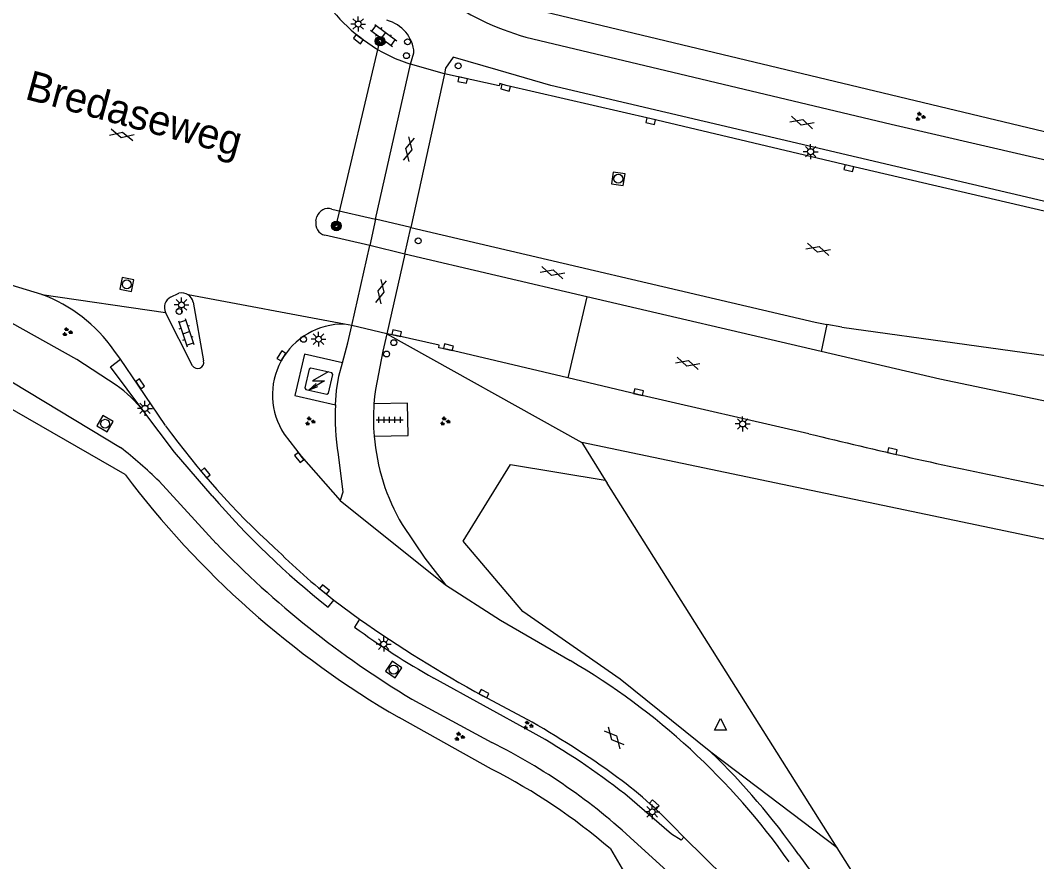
# Model space of a CAD drawing. Extents: x 124000 to 129000, y 395500 to 397503.
# Drawn here: x 127645.3 to 127730.7, y 397349.3 to 397420 of the extents above; entities that cross this region are included whole.
import ezdxf

# ---------------------------------------------------------------- set-up
doc = ezdxf.new("R2010")
doc.units = 0
for name, color, linetype in [('gg-afsc-draadraster', 7, 'Continuous'), ('gg-afsc-hekwerk', 7, 'Continuous'), ('gg-anno-openbare ruimte label', 7, 'Continuous'), ('gg-bbg-lage trafo', 7, 'Continuous'), ('gg-knt-verharding', 7, 'Continuous'), ('gg-knt-verharding nz', 7, 'Continuous'), ('gt-grn-groengrens', 7, 'Continuous'), ('gt-grn-groengrens NZ', 7, 'Continuous'), ('gt-knt-lijn portaal', 7, 'Continuous'), ('gt-symb-drukknoppaal', 7, 'Continuous'), ('gt-symb-gesloten verharding', 7, 'Continuous'), ('gt-symb-groenvak', 7, 'Continuous'), ('gt-symb-klinker verharding', 7, 'Continuous'), ('gt-symb-kolk', 7, 'Continuous'), ('gt-symb-lichtmast', 7, 'Continuous'), ('gt-symb-portaalmast', 7, 'Continuous'), ('gt-symb-rioolschacht', 7, 'Continuous'), ('gt-symb-tegel verharding', 7, 'Continuous'), ('gt-symb-trafo symbool', 7, 'Continuous'), ('gt-symb-verkeersregelinstallatiepaal', 7, 'Continuous'), ('gt-symb-waterafsluiter', 7, 'Continuous')]:
    doc.layers.add(name, color=color, linetype=linetype)

# ---------------------------------------------------------------- blocks, each defined once
blk = doc.blocks.new('gt0-VIPAAL')
at = {"layer": 'gt-symb-verkeersregelinstallatiepaal'}
blk.add_circle((0, 0), 0.25, dxfattribs=at)
blk = doc.blocks.new('gt0-DPAAL')
at = {"layer": 'gt-symb-drukknoppaal'}
blk.add_circle((0, 0), 0.25, dxfattribs=at)
blk = doc.blocks.new('gt0-PORTM')
at = {"layer": 'gt-symb-portaalmast'}
for radius in [0.4, 0.33, 0.27, 0.21, 0.15]:
    blk.add_circle((0, 0), radius, dxfattribs=at)
blk = doc.blocks.new('gt0-KOLK')
at = {"layer": 'gt-symb-kolk'}
blk.add_lwpolyline([(0, 0), (0.375, 0), (0.375, 0.4), (-0.375, 0.4), (-0.375, 0), (0, 0)], dxfattribs=at)
blk = doc.blocks.new('gt0-KL1')
at = {"layer": 'gt-symb-klinker verharding'}
for p, q in [((-1.15, 0.3), (1.15, 0.3)), ((-1, -0.3), (-1, 0.3)), ((-0.5, 0.3), (-0.5, 0.45)), ((0, -0.3), (0, 0.3)), ((0.5, 0.3), (0.5, 0.45)), ((1, -0.3), (1, 0.3)), ((-1.15, -0.3), (1.15, -0.3)), ((-0.5, -0.45), (-0.5, -0.3)), ((0.5, -0.45), (0.5, -0.3))]:
    blk.add_line(p, q, dxfattribs=at)
blk = doc.blocks.new('gt0-LMAST')
at = {"layer": 'gt-symb-lichtmast'}
for p, q in [((-0.182, 0.173), (-0.447, 0.438)), ((-0.005, 0.246), (-0.005, 0.621)), ((0.172, 0.173), (0.437, 0.438)), ((-0.255, -0.004), (-0.63, -0.004)), ((-0.182, -0.181), (-0.447, -0.446)), ((-0.005, -0.254), (-0.005, -0.629)), ((0.437, -0.446), (0.172, -0.181)), ((0.245, -0.004), (0.62, -0.004))]:
    blk.add_line(p, q, dxfattribs=at)
blk.add_circle((-0.005, -0.004), 0.25, dxfattribs=at)
blk = doc.blocks.new('gt0-GESVH1')
at = {"layer": 'gt-symb-gesloten verharding'}
for p, q in [((-0.992, -0.261), (0.008, 0.239)), ((0.008, -0.261), (-0.992, 0.239)), ((0.008, 0.239), (1.008, -0.261)), ((1.008, 0.239), (0.008, -0.261))]:
    blk.add_line(p, q, dxfattribs=at)
blk = doc.blocks.new('gt0-RS')
at = {"layer": 'gt-symb-rioolschacht'}
blk.add_lwpolyline([(-0.5, -0.5), (0.5, -0.5), (0.5, 0.5), (-0.5, 0.5)], close=True, dxfattribs=at)
blk.add_circle((0, 0), 0.375, dxfattribs=at)
blk = doc.blocks.new('gt0-GRVAK')
at = {"layer": 'gt-symb-groenvak'}
for p, q in [((-0.11, 0.189), (-0.228, 0.24)), ((-0.182, 0.153), (0.088, 0.153)), ((-0.091, 0.211), (-0.156, 0.322)), ((-0.047, 0.214), (-0.047, 0.393)), ((-0.004, 0.211), (0.061, 0.322)), ((0.015, 0.189), (0.133, 0.24)), ((0.262, -0.052), (0.197, 0.059)), ((0.305, -0.049), (0.305, 0.13)), ((0.349, -0.052), (0.414, 0.059)), ((-0.245, -0.228), (-0.363, -0.177)), ((-0.318, -0.264), (-0.047, -0.264)), ((-0.226, -0.206), (-0.291, -0.095)), ((-0.183, -0.203), (-0.183, -0.024)), ((-0.139, -0.206), (-0.074, -0.095)), ((-0.12, -0.228), (-0.002, -0.177)), ((0.243, -0.074), (0.125, -0.023)), ((0.17, -0.11), (0.441, -0.11)), ((0.368, -0.074), (0.486, -0.023))]:
    blk.add_line(p, q, dxfattribs=at)
blk = doc.blocks.new('gt0-HSP')
at = {"layer": 'gt-symb-trafo symbool'}
for points in [[(0.771, 0.746), (-0.529, -0.004), (0.471, -0.004), (-0.829, -0.754)], [(-0.217, -0.24), (-0.829, -0.754), (-0.077, -0.48)]]:
    blk.add_lwpolyline(points, dxfattribs=at)
blk = doc.blocks.new('gt0-TEG1')
at = {"layer": 'gt-symb-tegel verharding'}
for p, q in [((-1.125, 0), (1.125, 0)), ((-0.9, -0.25), (-0.9, 0.25)), ((-0.45, -0.25), (-0.45, 0.25)), ((0, -0.25), (0, 0.25)), ((0.45, -0.25), (0.45, 0.25)), ((0.9, -0.25), (0.9, 0.25))]:
    blk.add_line(p, q, dxfattribs=at)
blk = doc.blocks.new('gt0-WAFSL')
at = {"layer": 'gt-symb-waterafsluiter'}
for p, q in [((-0.5, -0.333), (0, 0.667)), ((0, 0.667), (0.5, -0.333)), ((0.5, -0.333), (-0.5, -0.333))]:
    blk.add_line(p, q, dxfattribs=at)

msp = doc.modelspace()

# ---------------------------------------------------------------- linework, layer by layer
at = {"layer": 'gg-afsc-draadraster'}
msp.add_line((127684.914, 397357.037), (127677.155, 397361.362), dxfattribs=at)
msp.add_lwpolyline([(127654.126, 397381.792), (127628.641, 397396.445), (127626.356, 397397.448), (127595.563, 397404.861)], dxfattribs=at)
for centre, radius, start, end in [((127716.003, 397428.346), 77.434, 216.95657, 239.88825), ((127662.246, 397312.423), 50.042, 49.2405, 63.06538)]:
    msp.add_arc(centre, radius, start, end, dxfattribs=at)
at = {"layer": 'gg-afsc-hekwerk'}
for p, q in [((127692.515, 397384.491), (127694.466, 397381.328)), ((127694.466, 397381.328), (127694.636, 397381.053)), ((127713.977, 397350.43), (127694.636, 397381.053))]:
    msp.add_line(p, q, dxfattribs=at)
for points in [[(127682.642, 397422.328), (127761.796, 397403.343), (127762.766, 397404.398), (127763.573, 397407.709)], [(127785.986, 397365.317), (127773.117, 397367.55), (127772.671, 397364.701), (127768.623, 397365.548), (127769.128, 397368.385), (127733.469, 397375.905), (127692.515, 397384.491)], [(127739.017, 397311.477), (127721.287, 397338.856), (127713.977, 397350.43)]]:
    msp.add_lwpolyline(points, dxfattribs=at)
at = {"layer": 'gg-bbg-lage trafo'}
msp.add_lwpolyline([(127671.091, 397388.543), (127671.226, 397388.632), (127671.595, 397390.192), (127671.507, 397390.335), (127669.745, 397390.74), (127669.603, 397390.653), (127669.239, 397389.087), (127669.323, 397388.946), (127671.091, 397388.543)], dxfattribs=at)
at = {"layer": 'gg-knt-verharding'}
for p, q in [((127678.101, 397416.275), (127678.402, 397417.232)), ((127676.823, 397416.748), (127678.101, 397416.275)), ((127670.167, 397403.093), (127670.248, 397403.453)), ((127671.487, 397404.092), (127675.179, 397403.257)), ((127675.179, 397403.257), (127674.688, 397401.039)), ((127677.631, 397400.312), (127678.125, 397402.535)), ((127674.688, 397401.039), (127670.913, 397401.902)), ((127692.939, 397396.732), (127677.631, 397400.312)), ((127657.948, 397396.697), (127658.651, 397397.032)), ((127712.618, 397392.13), (127692.939, 397396.732)), ((127659.838, 397396.277), (127660.724, 397391.331)), ((127659.776, 397390.933), (127657.517, 397395.4)), ((127673.171, 397394.314), (127672.56, 397394.428)), ((127713.087, 397394.403), (127712.618, 397392.13)), ((127714.368, 397394.16), (127713.087, 397394.403)), ((127638.874, 397393.04), (127653.749, 397384.066)), ((127653.726, 397391.472), (127653.188, 397392.25)), ((127656.986, 397381.227), (127661.78, 397376.009)), ((127671.184, 397370.647), (127671.677, 397371.236)), ((127673.827, 397369.643), (127673.398, 397368.971)), ((127688.421, 397360.098), (127680.059, 397364.688)), ((127678.225, 397362.918), (127684.935, 397359.282)), ((127688.325, 397360.97), (127684.183, 397363.204))]:
    msp.add_line(p, q, dxfattribs=at)
for points in [[(127687.806, 397418.546), (127718.496, 397411.231), (127759.798, 397401.678), (127759.774, 397401.508), (127760.488, 397401.324)], [(127757.05, 397398.854), (127731.796, 397404.638), (127689.907, 397414.469), (127685.468, 397415.772), (127681.707, 397416.854), (127681.061, 397415.933), (127680.975, 397415.472)], [(127756.861, 397398.007), (127731.361, 397403.906), (127714.994, 397407.732), (127698.34, 397411.665), (127686.155, 397414.49), (127685.61, 397414.639), (127685.549, 397414.442), (127680.975, 397415.472)], [(127678.125, 397402.535), (127712.107, 397394.59), (127713.087, 397394.403)], [(127653.363, 397389.307), (127650.067, 397391.446), (127642.913, 397395.424), (127640.886, 397396.777), (127639.85, 397397.716), (127639.666, 397399.031)], [(127647.128, 397396.92), (127644.554, 397397.708), (127639.666, 397399.031)], [(127672.386, 397391.183), (127672.839, 397392.866), (127673.171, 397394.314)], [(127714.368, 397394.16), (127745.881, 397389.791), (127748.096, 397389.424), (127750.307, 397389.034), (127789.632, 397379.915)], [(127676.121, 397393.621), (127675.78, 397392.166), (127675.168, 397388.943), (127675.093, 397388.339), (127675.039, 397387.732)], [(127691.335, 397389.914), (127681.254, 397392.284), (127680.485, 397392.442), (127680.531, 397392.648), (127676.896, 397393.474), (127676.121, 397393.621)], [(127657.527, 397385.896), (127655.226, 397389.303), (127653.726, 397391.472)], [(127672.386, 397391.183), (127669.191, 397391.91), (127668.383, 397388.442), (127671.8, 397387.641)], [(127748.696, 397384.343), (127722.591, 397389.795), (127712.618, 397392.13)], [(127671.8, 397387.641), (127671.903, 397388.853), (127672.083, 397390.058), (127672.386, 397391.183)], [(127711.596, 397385.218), (127697.228, 397388.528), (127691.335, 397389.914)], [(127675.055, 397385.02), (127677.92, 397385.08), (127677.845, 397387.795), (127675.039, 397387.732)], [(127661.433, 397380.008), (127658.276, 397383.679), (127655.694, 397387.089)], [(127667.493, 397385.182), (127668.92, 397383.336), (127672.187, 397379.618)], [(127672.019, 397383.475), (127672.431, 397380.298), (127672.187, 397379.618)], [(127728.764, 397381.364), (127750.774, 397376.869), (127761.676, 397374.804), (127766.406, 397373.933), (127767.117, 397373.787)], [(127677.403, 397377.591), (127679.309, 397374.756), (127681.043, 397372.521)], [(127681.043, 397372.521), (127685.662, 397369.547), (127691.534, 397366.157)], [(127701.072, 397351.312), (127700.852, 397351.067), (127700.055, 397351.56), (127696.114, 397354.954)], [(127704.261, 397347.732), (127703.653, 397348.507), (127699.648, 397348.493), (127696.911, 397350.975)]]:
    msp.add_lwpolyline(points, dxfattribs=at)
for centre, radius, start, end in [((127693.961, 397440.295), 22.603, 233.95547, 254.19815), ((127682.721, 397429.915), 14.427, 217.785, 245.86929), ((127675.404, 397417.037), 3.005, 3.72515, 76.15049), ((127671.179, 397403.168), 0.974, 71.59465, 162.96915), ((127671.128, 397402.866), 0.988, 166.71268, 257.41045), ((127642.581, 397384.753), 12.989, 35.25355, 69.50881), ((127658.422, 397395.82), 0.997, 118.35372, 204.88243), ((127658.876, 397396.076), 0.983, 55.56405, 103.25866), ((127658.877, 397396.076), 0.982, 11.81399, 55.56615), ((127672.462, 397388.47), 5.958, 89.05453, 213.49816), ((127660.212, 397391.223), 0.523, 213.62178, 11.92659), ((127647.045, 397380.333), 10.975, 37.99393, 54.85201), ((127691.136, 397386.569), 19.366, 176.826, 189.19235), ((127692.7, 397386.48), 17.705, 175.94546, 184.73058), ((127709.919, 397423.505), 64.493, 215.67271, 227.91338), ((127692.568, 397386.469), 17.573, 184.73146, 210.34772), ((127816.175, 397810.912), 438.352, 256.19758, 258.49757), ((127623.691, 397346.529), 48.089, 46.18189, 51.31356), ((127714.287, 397425.305), 69.608, 220.5972, 231.74083), ((127719.723, 397431.923), 80.522, 223.97893, 238.97817), ((127704.361, 397413.23), 53.214, 224.93729, 232.10599), ((127734.705, 397456.008), 105.665, 234.82005, 241.43613), ((127713.748, 397424.403), 68.563, 233.94839, 240.56985), ((127662.025, 397315.588), 58.549, 35.10809, 59.73459), ((127653.039, 397298.298), 71.923, 53.43121, 60.61961), ((127657.542, 397305.593), 62.644, 51.99496, 60.46693), ((127662.396, 397314.003), 50.579, 46.96925, 63.53751), ((127671.102, 397323.818), 40.671, 42.53283, 52.44828)]:
    msp.add_arc(centre, radius, start, end, dxfattribs=at)
at = {"layer": 'gg-knt-verharding nz'}
for p, q in [((127675.179, 397403.257), (127678.101, 397416.275)), ((127680.975, 397415.472), (127678.101, 397416.275)), ((127680.975, 397415.472), (127678.125, 397402.535)), ((127678.125, 397402.535), (127675.179, 397403.257)), ((127673.171, 397394.314), (127674.688, 397401.039)), ((127677.631, 397400.312), (127674.688, 397401.039)), ((127677.631, 397400.312), (127676.121, 397393.621)), ((127647.128, 397396.92), (127657.517, 397395.4)), ((127672.56, 397394.428), (127659.432, 397396.886)), ((127692.939, 397396.732), (127691.335, 397389.914)), ((127676.121, 397393.621), (127673.171, 397394.314)), ((127672.187, 397379.618), (127681.043, 397372.521)), ((127671.677, 397371.236), (127673.827, 397369.643)), ((127704.523, 397347.929), (127701.072, 397351.312))]:
    msp.add_line(p, q, dxfattribs=at)
at = {"layer": 'gt-grn-groengrens'}
for p, q in [((127676.121, 397393.621), (127692.515, 397384.491)), ((127713.977, 397350.43), (127703.362, 397358.453)), ((127694.918, 397350.328), (127700.634, 397340.59))]:
    msp.add_line(p, q, dxfattribs=at)
for points in [[(127655.694, 397387.089), (127652.887, 397390.845), (127653.726, 397391.472)], [(127703.362, 397358.453), (127695.736, 397364.605), (127687.562, 397370.274), (127682.534, 397376.189), (127686.503, 397382.635), (127694.466, 397381.328)]]:
    msp.add_lwpolyline(points, dxfattribs=at)
at = {"layer": 'gt-grn-groengrens NZ'}
msp.add_lwpolyline([(127710.74, 397349.836), (127715.503, 397343.234), (127722.54, 397332.281), (127730.56, 397319.949)], dxfattribs=at)
msp.add_arc((127661.984, 397315.557), 59.6, 35.10962, 46.03161, dxfattribs=at)
at = {"layer": 'gt-knt-lijn portaal'}
msp.add_line((127671.875, 397402.677), (127675.544, 397418.199), dxfattribs=at)

# ---------------------------------------------------------------- block references
at = {"layer": 'gt-symb-drukknoppaal'}
for p in [(127677.863, 397418.149), (127676.099, 397391.919)]:
    msp.add_blockref('gt0-DPAAL', p, dxfattribs=at)
at = {"layer": 'gt-symb-gesloten verharding'}
for p, rotation in [((127711.007, 397411.389), -16.73216022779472), ((127653.859, 397410.309), 166.46414363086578), ((127677.957, 397409.13), 77.35314650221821), ((127712.367, 397400.725), -16.73216022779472), ((127690.032, 397398.76), -16.73216022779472), ((127675.617, 397397.152), 77.28466301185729), ((127701.404, 397391.146), -16.73216022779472), ((127695.23, 397359.67), -48.85180488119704)]:
    msp.add_blockref('gt0-GESVH1', p, dxfattribs=dict(at, rotation=rotation))
at = {"layer": 'gt-symb-groenvak'}
for p in [(127720.931, 397411.868), (127649.257, 397393.765), (127669.652, 397386.264), (127680.991, 397386.264), (127687.973, 397360.713), (127682.21, 397359.767)]:
    msp.add_blockref('gt0-GRVAK', p, dxfattribs=at)
at = {"layer": 'gt-symb-klinker verharding'}
for p, rotation in [((127675.851, 397418.685), -36.66359247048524), ((127659.256, 397393.705), -71.40202221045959)]:
    msp.add_blockref('gt0-KL1', p, dxfattribs=dict(at, rotation=rotation))
at = {"layer": 'gt-symb-kolk'}
for p, rotation in [((127673.849, 397418.539), 142.0422057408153), ((127682.526, 397415.132), 167.64711749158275), ((127686.155, 397414.49), 164.7540824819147), ((127698.34, 397411.665), 166.94247401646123), ((127714.994, 397407.732), 166.71142479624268), ((127676.896, 397393.474), -12.799258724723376), ((127681.254, 397392.284), -13.229892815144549), ((127667.427, 397391.656), 57.67982678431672), ((127655.226, 397389.303), -55.97195441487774), ((127697.228, 397388.528), -12.973447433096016), ((127718.562, 397383.567), -12.865786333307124), ((127668.92, 397383.336), 127.71078442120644), ((127660.731, 397381.795), -49.70156303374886), ((127670.765, 397371.963), -39.186633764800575), ((127684.183, 397363.204), -28.337376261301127), ((127698.465, 397353.912), -42.27694620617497)]:
    msp.add_blockref('gt0-KOLK', p, dxfattribs=dict(at, rotation=rotation))
at = {"layer": 'gt-symb-lichtmast'}
for p in [(127673.718, 397419.645), (127711.741, 397408.917), (127658.869, 397396.047), (127670.388, 397393.167), (127655.8, 397387.352), (127706.025, 397386.042), (127675.865, 397367.54), (127698.431, 397353.452)]:
    msp.add_blockref('gt0-LMAST', p, dxfattribs=at)
at = {"layer": 'gt-symb-portaalmast'}
for p in [(127675.544, 397418.199), (127671.875, 397402.677)]:
    msp.add_blockref('gt0-PORTM', p, dxfattribs=at)
at = {"layer": 'gt-symb-rioolschacht'}
for p, rotation in [((127695.57, 397406.642), -8.211133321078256), ((127654.268, 397397.762), -101.40488727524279), ((127652.446, 397386.054), -30.288384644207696), ((127676.699, 397365.402), -34.045937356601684)]:
    msp.add_blockref('gt0-RS', p, dxfattribs=dict(at, rotation=rotation))
at = {"layer": 'gt-symb-tegel verharding'}
msp.add_blockref('gt0-TEG1', (127676.356, 397386.377), dxfattribs=at)
at = {"layer": 'gt-symb-trafo symbool'}
msp.add_blockref('gt0-HSP', (127670.409, 397389.67), dxfattribs=at)
at = {"layer": 'gt-symb-verkeersregelinstallatiepaal'}
for p in [(127677.767, 397416.986), (127682.117, 397416.129), (127678.76, 397401.424), (127658.675, 397395.493), (127669.122, 397393.151), (127676.707, 397392.871)]:
    msp.add_blockref('gt0-VIPAAL', p, dxfattribs=at)
at = {"layer": 'gt-symb-waterafsluiter'}
msp.add_blockref('gt0-WAFSL', (127704.168, 397360.636), dxfattribs=at)

# ---------------------------------------------------------------- texts
at = {"layer": 'gg-anno-openbare ruimte label'}
msp.add_text('Bredaseweg', height=2.5, rotation=344.8, dxfattribs=at).set_placement((127645.619, 397413.371))

doc.saveas('drawing.dxf')
